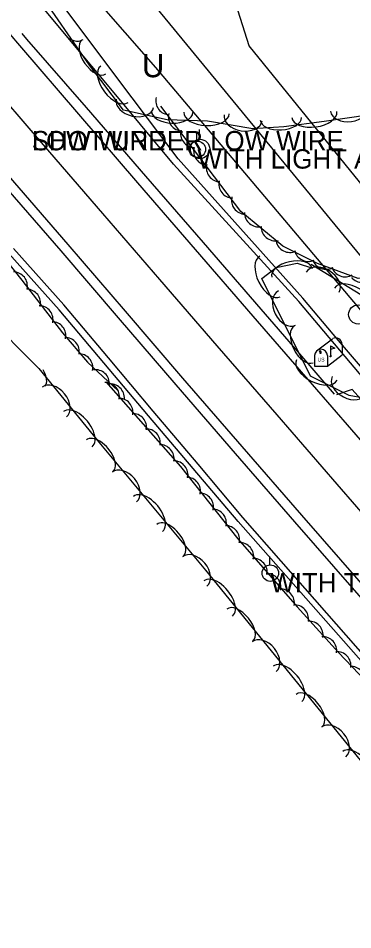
# Model space of a CAD drawing. Extents: x 954793 to 988390, y 1867850 to 1924428.
# Drawn here: x 965541.5 to 965627.9, y 1898518.9 to 1898754.5 of the extents above; entities that cross this region are included whole.
import ezdxf

# ---------------------------------------------------------------- set-up
doc = ezdxf.new("R2010")
doc.units = 0
for name, color, linetype in [('Default', 7, 'Continuous'), ('S_DITCHLINE', 7, 'Continuous'), ('S_DRIVEWAY', 7, 'Continuous'), ('S_EDGE_PAVEMENT', 7, 'Continuous'), ('S_ELECTRIC_UTILITIES_ANNOT', 7, 'Continuous'), ('S_FIBER_OPTIC_CABLE', 7, 'Continuous'), ('S_GRD_PT_SYM', 7, 'Continuous'), ('S_MAILBOX', 7, 'Continuous'), ('S_MISC_TOPO_POINT', 7, 'Continuous'), ('S_PAVEMENT_CROWN', 7, 'Continuous'), ('S_SHOULDER', 7, 'Continuous'), ('S_SIGN', 7, 'Continuous'), ('S_TREE', 7, 'Continuous'), ('S_UNDERGROUND_CABLE', 7, 'Continuous'), ('S_UTILITY_POLE', 7, 'Continuous'), ('S_UTILITY_POLE_ANNOT', 7, 'Continuous'), ('S_UTL_PT_SYM', 7, 'Continuous'), ('S_WATER_UTILITIES', 7, 'Continuous')]:
    doc.layers.add(name, color=color, linetype=linetype)

msp = doc.modelspace()

# ---------------------------------------------------------------- linework, layer by layer
at = {"layer": 'S_DITCHLINE'}
for points in [[(965632.43, 1898659.39), (965623.22, 1898670.37), (965614.01, 1898681.35), (965597.81, 1898699.1), (965581.62, 1898716.85), (965573.08, 1898727.08), (965564.55, 1898737.3), (965556.01, 1898747.53), (965547.47, 1898757.76), (965536.43, 1898771.85), (965525.38, 1898785.95), (965514.34, 1898800.05), (965503.29, 1898814.15), (965497.81, 1898825.96)], [(965633.51, 1898660.33), (965624.26, 1898671.26), (965615, 1898682.18), (965598.92, 1898700.17), (965582.83, 1898718.16), (965574.91, 1898728.7), (965567, 1898739.25), (965559.09, 1898749.8), (965551.18, 1898760.34), (965540.62, 1898774.73), (965530.07, 1898789.12), (965519.52, 1898803.5), (965508.97, 1898817.89), (965498.44, 1898826.59)], [(965786.15, 1898410.32), (965777.81, 1898419.35), (965765.63, 1898432.6), (965753.46, 1898445.85), (965741.29, 1898459.09), (965729.12, 1898472.34), (965717.31, 1898485.9), (965705.51, 1898499.46), (965693.7, 1898513.02), (965681.9, 1898526.58), (965669.1, 1898541.87), (965656.31, 1898557.16), (965643.51, 1898572.44), (965630.72, 1898587.73), (965614.5, 1898606.07), (965598.28, 1898624.4), (965586.73, 1898638.09), (965575.18, 1898651.77), (965563.62, 1898665.45), (965552.07, 1898679.14), (965539.1, 1898693.76)], [(965791.86, 1898414.71), (965789.68, 1898413.69), (965786.59, 1898414.13), (965779.11, 1898420.99), (965766.95, 1898434.14), (965754.79, 1898447.29), (965742.63, 1898460.45), (965730.47, 1898473.6), (965718.65, 1898487.13), (965706.83, 1898500.67), (965695.02, 1898514.2), (965683.2, 1898527.73), (965670.35, 1898542.97), (965657.5, 1898558.2), (965644.65, 1898573.43), (965631.8, 1898588.66), (965615.66, 1898607.07), (965599.53, 1898625.48), (965587.97, 1898639.23), (965576.4, 1898652.98), (965564.83, 1898666.73), (965553.26, 1898680.48), (965540.28, 1898695.02)]]:
    msp.add_lwpolyline(points, dxfattribs=at)
at = {"layer": 'S_DRIVEWAY'}
msp.add_lwpolyline([(965643.93, 1898634.06), (965644.3, 1898640.12), (965627.77, 1898658.6), (965623.75, 1898657.19)], dxfattribs=at)
at = {"layer": 'S_EDGE_PAVEMENT'}
for points in [[(965741.61, 1898517.31), (965726.19, 1898535.02), (965710.51, 1898553.05), (965694.83, 1898571.08), (965679.2, 1898588.99), (965663.56, 1898606.89), (965648.15, 1898624.57), (965632.74, 1898642.24), (965617.48, 1898659.88), (965602.22, 1898677.51), (965587.3, 1898694.75), (965572.38, 1898711.98), (965557.13, 1898729.75), (965541.89, 1898747.52), (965539.42, 1898750.42)], [(965708.14, 1898518.75), (965692.47, 1898536.77), (965676.8, 1898554.78), (965661.19, 1898572.74), (965645.58, 1898590.7), (965630.17, 1898608.4), (965614.75, 1898626.11), (965599.39, 1898643.82), (965584.03, 1898661.53), (965569.21, 1898678.79), (965554.4, 1898696.05), (965539.02, 1898713.89)]]:
    msp.add_lwpolyline(points, dxfattribs=at)
at = {"layer": 'S_FIBER_OPTIC_CABLE'}
msp.add_line((965647.19, 1898672.1), (965461.5, 1898898.15), dxfattribs=at)
at = {"layer": 'S_GRD_PT_SYM'}
msp.add_lwpolyline([(965544.99, 1898725.39), (965544.99, 1898725.44), (965544.99, 1898725.39), (965544.94, 1898725.39), (965544.99, 1898725.39), (965544.99, 1898725.34), (965544.99, 1898725.39), (965545.04, 1898725.39)], dxfattribs=at)
at = {"layer": 'S_MAILBOX'}
for p, q in [((965618.59, 1898668.59), (965622.73, 1898671.7)), ((965622.21, 1898669.88), (965622.21, 1898667.17)), ((965625.16, 1898670.23), (965625.16, 1898667.51)), ((965618.04, 1898667.32), (965618.04, 1898664.6)), ((965621.37, 1898664.6), (965625.16, 1898667.51)), ((965621.37, 1898667.32), (965621.37, 1898664.6)), ((965618.04, 1898664.6), (965621.37, 1898664.6))]:
    msp.add_line(p, q, dxfattribs=at)
for points in [[(965622.21, 1898669.88), (965623.32, 1898669.22), (965622.21, 1898668.87)], [(965619.23, 1898668.43), (965619.45, 1898668.3), (965619.45, 1898667.91), (965619.75, 1898667.91), (965619.75, 1898668.27), (965619.56, 1898668.52), (965619.23, 1898668.46)]]:
    msp.add_lwpolyline(points, dxfattribs=at)
for centre, end in [((965623.5, 1898670.23), 117.5718), ((965619.7, 1898667.32), 180)]:
    msp.add_arc(centre, 1.66, 0, end, dxfattribs=at)
msp.add_ellipse((965622.21, 1898667.17), major_axis=(0.145, 0.132), ratio=0.564646, dxfattribs=at)
at = {"layer": 'S_PAVEMENT_CROWN'}
msp.add_lwpolyline([(965732.68, 1898509.21), (965717.12, 1898526.99), (965701.5, 1898545.01), (965685.88, 1898563.02), (965670.17, 1898581), (965654.46, 1898598.98), (965639.17, 1898616.54), (965623.89, 1898634.1), (965608.39, 1898651.99), (965592.88, 1898669.89), (965578.12, 1898686.97), (965563.36, 1898704.06), (965548.02, 1898721.84), (965532.67, 1898739.61)], dxfattribs=at)
at = {"layer": 'S_SHOULDER'}
for points in [[(965623.23, 1898657.33), (965613.76, 1898668.34), (965604.29, 1898679.35), (965589.4, 1898696.53), (965574.5, 1898713.72), (965559.11, 1898731.44), (965543.71, 1898749.15), (965542.51, 1898750.58)], [(965706.43, 1898517.21), (965690.73, 1898535.16), (965675.02, 1898553.12), (965659.39, 1898571.09), (965643.76, 1898589.06), (965628.34, 1898606.7), (965612.92, 1898624.34), (965597.6, 1898642.04), (965582.28, 1898659.75), (965567.44, 1898677.07), (965552.61, 1898694.39), (965537.13, 1898712.22)]]:
    msp.add_lwpolyline(points, dxfattribs=at)
at = {"layer": 'S_SIGN'}
msp.add_circle((965629.34, 1898677.96), 2.49, dxfattribs=at)
at = {"layer": 'S_TREE'}
for points in [[(965830.77, 1898738.27), (965804.78, 1898738.92), (965775.8, 1898739.79), (965747.28, 1898737.49), (965730.26, 1898735.93), (965718.4, 1898735.87), (965680.4, 1898735.21), (965657.59, 1898731.6), (965644.51, 1898730.07), (965631.8, 1898729.46), (965620.56, 1898727.87), (965610.1, 1898726.47), (965602.11, 1898725.98), (965590.37, 1898727.9), (965579.98, 1898728.25), (965568.73, 1898730.77), (965559.95, 1898742.44), (965546.19, 1898762.31), (965539.22, 1898771.75), (965470.07, 1898870.03), (965440.64, 1898914.31), (965421.19, 1898943.48)], [(965453.09, 1898784.3), (965504.67, 1898727.83), (965516.2, 1898713.86), (965531.44, 1898700.64), (965542.41, 1898686.8), (965552.92, 1898673.25), (965559.36, 1898665.6), (965567.34, 1898658.17)], [(965444.39, 1898774), (965464.64, 1898750.89), (965489.53, 1898722.55), (965505.39, 1898706.31), (965519.91, 1898690.06), (965533.08, 1898677.75), (965546.83, 1898663.95), (965562.76, 1898644.46), (965589.91, 1898611.83), (965644.93, 1898544.22), (965653.51, 1898534.01), (965665.49, 1898518.97)], [(965677.5, 1898705.64), (965640.39, 1898687.74), (965629.31, 1898687.25), (965618.79, 1898691.16), (965609.86, 1898695.62), (965598.99, 1898704.59), (965578.36, 1898731.85)], [(965617.14, 1898690.94), (965634.64, 1898680.28), (965641.98, 1898669.87), (965643.66, 1898662.03), (965640.21, 1898657.4), (965634.38, 1898655.59), (965626.99, 1898657.01), (965617.04, 1898662.04), (965604.41, 1898687.28), (965608.17, 1898690.07), (965613.53, 1898691.25), (965617.54, 1898689.93)], [(965564.17, 1898660.58), (965583.38, 1898638.65), (965598.22, 1898619.95), (965613.56, 1898602.37), (965624.28, 1898590.52), (965638.36, 1898575.71), (965654.11, 1898555.48), (965667.34, 1898539.3), (965677.47, 1898527.7), (965682.91, 1898521.11), (965690.33, 1898512.2), (965698.7, 1898502.82), (965705.86, 1898494.95), (965768.38, 1898423.33), (965782.03, 1898408.69)]]:
    msp.add_lwpolyline(points, dxfattribs=at)
for centre, start, end in [((965580.66, 1898733.22), 166.3167, 267.9136), ((965583.91, 1898729.05), 166.3167, 267.9136), ((965587.07, 1898724.76), 166.3167, 267.9136), ((965590.45, 1898720.23), 166.3167, 267.9136), ((965593.73, 1898715.89), 166.3167, 267.9136), ((965596.96, 1898711.68), 166.3167, 267.9136), ((965600.21, 1898707.51), 166.3167, 267.9136), ((965603.57, 1898704.26), 179.6463, 281.2432), ((965607.9, 1898700.64), 179.6463, 281.2432), ((965611.68, 1898697.64), 192.7095, 294.3064), ((965616.45, 1898695.3), 192.7095, 294.3064), ((965621, 1898693.26), 198.7818, 300.3787), ((965540.23, 1898685.32), 347.6183, 89.2152), ((965625.97, 1898691.33), 198.7818, 300.3787), ((965630.28, 1898689.92), 221.7746, 323.3715), ((965543.65, 1898680.86), 347.0158, 88.6127), ((965546.86, 1898676.61), 347.0158, 88.6127), ((965550.16, 1898672.48), 347.0158, 88.6127), ((965553.63, 1898668.33), 349.2806, 90.8775), ((965557.13, 1898664.17), 349.2806, 90.8775), ((965561.43, 1898660.04), 356.244, 97.8409), ((965564.02, 1898656.7), 350.4259, 92.0229), ((965565.29, 1898656.35), 356.244, 97.8409), ((965567.49, 1898652.64), 350.4259, 92.0229), ((965571.02, 1898648.71), 350.4259, 92.0229), ((965574.54, 1898644.75), 350.4259, 92.0229), ((965578.13, 1898640.65), 350.4259, 92.0229), ((965581.72, 1898636.46), 347.6394, 89.2363), ((965584.98, 1898632.24), 347.6394, 89.2363), ((965588.32, 1898628.15), 347.6394, 89.2363), ((965591.64, 1898624.01), 347.6394, 89.2363), ((965595.02, 1898619.75), 347.6394, 89.2363), ((965598.72, 1898615.32), 350.3185, 91.9154), ((965602.18, 1898611.26), 350.3185, 91.9154), ((965605.71, 1898607.33), 350.3185, 91.9154), ((965609.22, 1898603.35), 350.3185, 91.9154), ((965612.85, 1898599.24), 351.3206, 92.9175), ((965616.61, 1898595.03), 351.3206, 92.9175), ((965620.14, 1898591.02), 351.3206, 92.9175), ((965623.82, 1898587.14), 352.7439, 94.3408), ((965627.5, 1898583.32), 352.7439, 94.3408)]:
    msp.add_arc(centre, 3.64, start, end, dxfattribs=at)
for centre, major_axis, ratio, start_param, end_param in [((965555.43, 1898753.15), (2.82, -4.07), 0.685311, 5.28244, 6.283185), ((965561.08, 1898744.53), (3.04, -4.4), 0.540699, 3.141593, 6.283185), ((965566.33, 1898737.49), (3.53, -4.69), 0.55008, 3.141593, 6.283185), ((965571.65, 1898732.56), (4.83, -1.09), 0.685311, 3.141593, 6.283185), ((965627.09, 1898731.2), (4.91, 0.69), 0.685311, 3.141593, 6.283185), ((965581.28, 1898730.32), (5.34, -0.18), 0.540699, 3.141593, 6.283185), ((965590.14, 1898730.03), (5.87, -0.2), 0.55008, 3.141593, 6.283185), ((965599.6, 1898728.8), (4.89, -0.8), 0.685311, 3.141593, 6.283185), ((965609.33, 1898728.55), (5.34, 0.33), 0.540699, 3.141593, 6.283185), ((965617.98, 1898729.66), (5.82, 0.78), 0.55008, 3.141593, 6.283185), ((965606.54, 1898687.76), (2.63, -5.25), 0.55008, 3.141593, 6.283185), ((965612.2, 1898688.78), (-5.22, -1.15), 0.540699, 3.141593, 6.283185), ((965620.14, 1898686.33), (-4.23, 2.58), 0.685311, 3.141593, 6.283185), ((965628.18, 1898681.74), (-5.01, 3.05), 0.55008, 3.141593, 6.283185), ((965610.92, 1898679.6), (2.22, -4.43), 0.685311, 3.141593, 6.283185), ((965615.29, 1898670.27), (2.39, -4.78), 0.540699, 3.141593, 6.283185), ((965618.64, 1898663.6), (5.24, -2.65), 0.55008, 3.141593, 6.283185), ((965544.57, 1898663.21), (-3.77, 3.79), 0.540699, 3.141594, 4.31843), ((965550.83, 1898655.29), (-3.14, 3.84), 0.685318, 3.141605, 6.283197), ((965627.03, 1898659.66), (4.42, -2.23), 0.685311, 3.141593, 6.283185), ((965556.89, 1898648.29), (-3.71, 4.54), 0.550086, 3.1416, 6.283193), ((965562.53, 1898641.42), (-3.42, 4.11), 0.540872, 3.141627, 6.28322), ((965568.91, 1898633.34), (-3.17, 3.81), 0.685529, 3.141651, 6.283243), ((965575.04, 1898626.39), (-3.75, 4.51), 0.550255, 3.141628, 6.283221), ((965580.71, 1898619.58), (-3.42, 4.11), 0.540872, 3.141627, 6.28322), ((965587.09, 1898611.49), (-3.17, 3.81), 0.685529, 3.141651, 6.283243), ((965593.14, 1898604.51), (-3.7, 4.55), 0.550108, 3.141608, 6.283201), ((965598.73, 1898597.63), (-3.37, 4.15), 0.540728, 3.141608, 6.2832), ((965605.03, 1898589.47), (-3.13, 3.84), 0.685347, 3.141618, 6.28321), ((965611.08, 1898582.46), (-3.7, 4.55), 0.550108, 3.141608, 6.283201), ((965616.68, 1898575.58), (-3.37, 4.15), 0.540728, 3.141608, 6.2832), ((965622.98, 1898567.42), (-3.13, 3.84), 0.685347, 3.141618, 6.28321), ((965629.02, 1898560.41), (-3.7, 4.55), 0.550108, 3.141608, 6.283201)]:
    msp.add_ellipse(centre, major_axis=major_axis, ratio=ratio, start_param=start_param, end_param=end_param, dxfattribs=at)
at = {"layer": 'S_UNDERGROUND_CABLE'}
for p, q in [((965647.19, 1898672.1), (965461.51, 1898898.15)), ((965577.08, 1898741.84), (965506.57, 1898822.05)), ((965641.53, 1898665.32), (965577.08, 1898741.84))]:
    msp.add_line(p, q, dxfattribs=at)
at = {"layer": 'S_UTILITY_POLE'}
for p, q in [((965587.65, 1898722.81), (965587.65, 1898724.92)), ((965588.31, 1898723.27), (965588.31, 1898725.75)), ((965606.5, 1898613.23), (965606.5, 1898615.34))]:
    msp.add_line(p, q, dxfattribs=at)
for centre, radius in [((965587.78, 1898720.67), 2.13), ((965588.46, 1898720.75), 2.5), ((965606.62, 1898611.09), 2.13)]:
    msp.add_circle(centre, radius, dxfattribs=at)
at = {"layer": 'S_UTL_PT_SYM'}
for points in [[(965601.15, 1898747.39), (965601.15, 1898747.44), (965601.15, 1898747.39), (965601.1, 1898747.39), (965601.15, 1898747.39), (965601.15, 1898747.34), (965601.15, 1898747.39), (965601.2, 1898747.39)], [(965544.99, 1898725.39), (965544.99, 1898725.44), (965544.99, 1898725.39), (965544.94, 1898725.39), (965544.99, 1898725.39), (965544.99, 1898725.34), (965544.99, 1898725.39), (965545.04, 1898725.39)]]:
    msp.add_lwpolyline(points, dxfattribs=at)
at = {"layer": 'S_WATER_UTILITIES'}
for p, q in [((965601.15, 1898747.39), (965568.2, 1898851.9)), ((965653.75, 1898682.49), (965601.15, 1898747.39))]:
    msp.add_line(p, q, dxfattribs=at)

# ---------------------------------------------------------------- texts
at = {"layer": 'Default'}
msp.add_text('U', height=6, rotation=360, dxfattribs=at).set_placement((965573.45, 1898739.29))
at = {"layer": 'S_ELECTRIC_UTILITIES_ANNOT'}
msp.add_text('LOW WIRE', height=5, dxfattribs=at).set_placement((965544.99, 1898720.39))
at = {"layer": 'S_MAILBOX'}
msp.add_text('US', height=0.96, rotation=360, dxfattribs=at).set_placement((965618.8, 1898665.8))
at = {"layer": 'S_MISC_TOPO_POINT'}
msp.add_text('SHOT UNDER LOW WIRE', height=5, dxfattribs=at).set_placement((965544.99, 1898720.39))
at = {"layer": 'S_UTILITY_POLE_ANNOT'}
for s, p in [('WITH LIGHT ARM', (965587.78, 1898715.67)), ('WITH TRANSFORMER', (965606.62, 1898606.09))]:
    msp.add_text(s, height=5, dxfattribs=at).set_placement(p)

doc.saveas('drawing.dxf')
